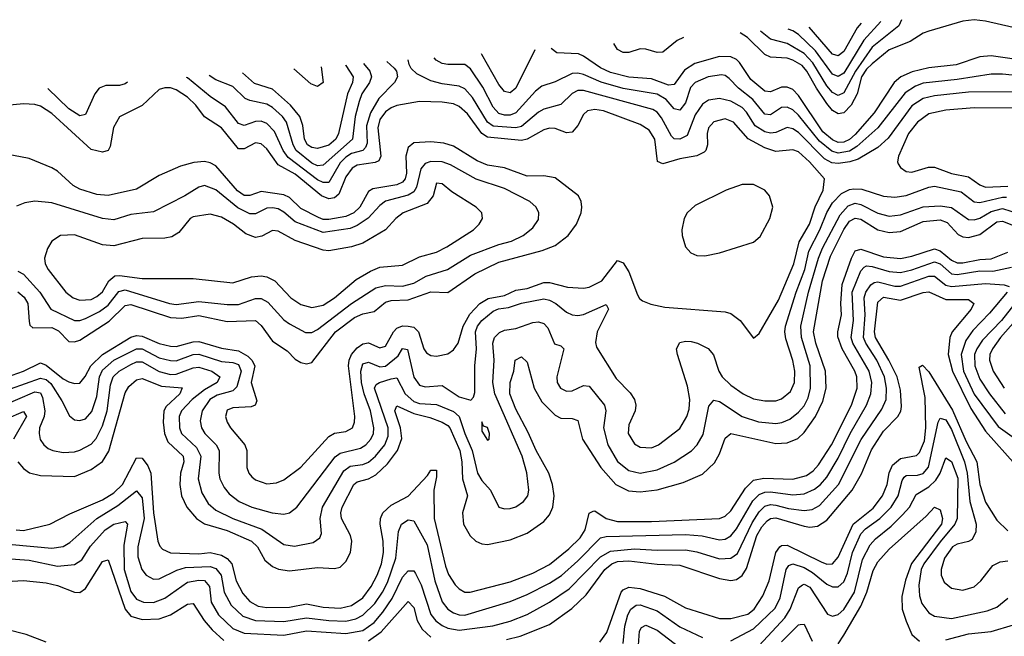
# Model space of a CAD drawing. Header units: inches. Extents: x 1305375 to 1407406, y 744550 to 841633.
# Tile 477 of 509: x 1383377 to 1386857, y 834094 to 836272. Entities that reach past the tile are written whole.
import ezdxf

# ---------------------------------------------------------------- set-up
doc = ezdxf.new("R2010")
doc.units = ezdxf.units.IN
doc.header["$MEASUREMENT"] = 0
doc.layers.add('B3883', color=7, linetype='Continuous')

msp = doc.modelspace()

# ---------------------------------------------------------------- linework, layer by layer
at = {"layer": 'B3883', "color": 5}
for points, elevation in [([(1386930, 836235), (1386790, 836267), (1386750, 836271.5), (1386710, 836267), (1386590, 836232.2), (1386570, 836224.9), (1386524.6, 836195.4), (1386450, 836165.9), (1386390, 836115.7), (1386370, 836097.2), (1386351.7, 836070), (1386337, 836010), (1386315.9, 835970), (1386290, 835942.8), (1386270, 835939.1), (1386250, 835951.8), (1386230, 835976), (1386193, 836030), (1386159.4, 836090), (1386142.1, 836110), (1386110, 836129.7), (1386090, 836136.1), (1386030, 836140.1), (1386010, 836148.7), (1385949.8, 836209.8), (1385923.9, 836225.3)], 1480), ([(1386493.9, 836272.1), (1386483.7, 836250), (1386390, 836174.6), (1386331.1, 836090), (1386290, 836013.8), (1386270, 836004), (1386250, 836014.5), (1386230, 836038.3), (1386180.1, 836120.1), (1386150, 836152.8), (1386090, 836188.3), (1386030, 836203.9), (1385995.2, 836231.2)], 1460), ([(1386420.6, 836266.1), (1386360.2, 836199.8), (1386290, 836083), (1386270, 836071.3), (1386250, 836080.3), (1386190, 836162.7), (1386130, 836220.4), (1386110, 836233.1), (1386092.6, 836239.2)], 1440), ([(1386351.5, 836260.4), (1386337.1, 836242.9), (1386290, 836159.9), (1386270, 836144.3), (1386250, 836149.9), (1386166.9, 836245.3)], 1420), ([(1385722.7, 836208.8), (1385701.2, 836198.8), (1385650, 836158), (1385630, 836156), (1385590, 836167.9), (1385570, 836169), (1385530, 836156.6), (1385510, 836156.8), (1385490, 836167.4), (1385476.6, 836188.6)], 1480), ([(1386950, 836124.4), (1386810, 836144.9), (1386770, 836140.5), (1386687.1, 836112.9), (1386590, 836101.8), (1386531.7, 836088.3), (1386491.7, 836070), (1386467.2, 836050), (1386397, 835943), (1386330, 835866.5), (1386310, 835848.7), (1386290, 835839), (1386270, 835838.6), (1386250, 835847.2), (1386216, 835876), (1386130, 836004.1), (1386110, 836025.7), (1386090, 836034.2), (1386070, 836033.7), (1386030, 836016.8), (1386010, 836019.4), (1385960.7, 836060.7), (1385921.2, 836121.2), (1385910, 836132), (1385890, 836140.9), (1385850, 836142.7), (1385762.9, 836117.1), (1385726.2, 836093.8), (1385690, 836043.6), (1385670, 836040.7), (1385610, 836063.4), (1385530, 836068.6), (1385465.4, 836085.4), (1385430, 836101.7), (1385370, 836143.6), (1385351.4, 836151.4), (1385275.1, 836155.1), (1385255, 836170.6)], 1520), ([(1386930, 836071.9), (1386850, 836079.9), (1386810, 836080.1), (1386690, 836060.6), (1386570, 836047.7), (1386542.5, 836037.5), (1386506.4, 836013.6), (1386410.1, 835890), (1386335.9, 835824.1), (1386310, 835808.3), (1386270, 835801), (1386247.9, 835807.9), (1386203.5, 835843.5), (1386130, 835935), (1386110, 835953.7), (1386090, 835963.6), (1386070, 835961.8), (1386030, 835935.8), (1386010, 835938.7), (1385968.2, 835990), (1385917.1, 836030), (1385884.9, 836064.9), (1385870, 836074.8), (1385857.1, 836077.1), (1385810, 836070.3), (1385764.1, 836050), (1385747.9, 836032.1), (1385730, 835977.9), (1385710, 835952.5), (1385690, 835957), (1385661.7, 835990), (1385630, 836008.7), (1385510, 836028.6), (1385431.5, 836051.5), (1385370, 836078.9), (1385350, 836083.4), (1385330, 836082.1), (1385270, 836052.4), (1385222.6, 836037.4), (1385200.5, 836019.5), (1385130, 835943.1), (1385110, 835935.2), (1385090, 835934.5), (1385070, 835940.5), (1385050, 835963.4), (1385013.5, 836033.5), (1384970, 836099.1), (1384950, 836113.8), (1384890, 836113.5), (1384870, 836116.9), (1384848.8, 836128.8), (1384841.4, 836137.7)], 1540), ([(1385197.1, 836166), (1385130, 836030.5), (1385110, 836014.1), (1385090, 836018.4), (1385070, 836042.8), (1385010, 836149.4), (1385008.6, 836151)], 1520), ([(1384674.3, 836124.4), (1384700.8, 836100.8), (1384708.6, 836090), (1384712.1, 836070), (1384702.1, 836050), (1384645.8, 835994.2), (1384616.6, 835943.4), (1384602.9, 835897.1), (1384604.6, 835835.4), (1384599.6, 835820.4), (1384590, 835810), (1384550, 835799), (1384530, 835786.7), (1384510, 835766.4), (1384470, 835697.3), (1384450, 835696.5), (1384430, 835706.7), (1384325.9, 835785.9), (1384307.6, 835810), (1384277.1, 835877.1), (1384250, 835905.5), (1384230, 835913.5), (1384210, 835912.5), (1384170, 835898.2), (1384150, 835905.6), (1384104.8, 835964.8), (1384050, 836000.5), (1383970, 836066.7), (1383966.8, 836068.2)], 1560), ([(1384592.5, 836117.9), (1384614.7, 836090), (1384620.1, 836070), (1384613.2, 836050), (1384586.5, 836010), (1384576.6, 835983.4), (1384563.1, 835930), (1384552.6, 835850), (1384450, 835758.4), (1384430, 835755.9), (1384410, 835765.6), (1384354.3, 835810), (1384343, 835830), (1384319.8, 835910), (1384306.1, 835930), (1384270, 835962.1), (1384250, 835973.4), (1384190, 835986.4), (1384174.2, 835994.2), (1384130, 836036), (1384070, 836060.1), (1384046.5, 836074.5)], 1540), ([(1384529, 836112.9), (1384529.8, 836110), (1384555.6, 836070), (1384552.9, 836050), (1384535.3, 836010), (1384504.1, 835870), (1384493.9, 835850), (1384470, 835829.4), (1384430, 835816.7), (1384410, 835820.1), (1384394.4, 835830), (1384383.8, 835850), (1384378.2, 835898.2), (1384366.5, 835930), (1384333.6, 835970), (1384270, 836026.4), (1384206.9, 836046.9), (1384164.5, 836083.9)], 1520), ([(1384442.6, 836106), (1384449.5, 836050.5), (1384430, 836036), (1384405.9, 836045.9), (1384345.8, 836098.3)], 1480), ([(1386910, 836017.9), (1386730, 836016.2), (1386610, 836002.7), (1386570, 835994.2), (1386530, 835968), (1386446.3, 835853.7), (1386410, 835820.3), (1386340.5, 835779.5), (1386310.5, 835769.5), (1386270, 835764.2), (1386246.9, 835766.9), (1386220.9, 835780.9), (1386130, 835873.6), (1386110, 835887.2), (1386090, 835891.3), (1386050, 835873.4), (1386030, 835870.8), (1386010, 835875.5), (1385976.8, 835896.8), (1385945.9, 835945.9), (1385930, 835962.1), (1385890, 835984.1), (1385850, 835993.8), (1385812, 835988), (1385790, 835973.9), (1385764.5, 835935.5), (1385736.6, 835863.4), (1385710, 835849.6), (1385690, 835851.4), (1385680.8, 835860.8), (1385645.6, 835925.6), (1385630, 835945.4), (1385614.6, 835954.6), (1385370, 836022.5), (1385350, 836021.6), (1385330, 836011.9), (1385290, 835973), (1385230, 835956.2), (1385210, 835945.3), (1385150, 835894.8), (1385130, 835890), (1385050, 835895.9), (1385030, 835910), (1384976.9, 835996.9), (1384950, 836027.4), (1384930, 836037.8), (1384870, 836045.9), (1384830, 836056.7), (1384781, 836081), (1384760.3, 836100.3), (1384753.7, 836113.7), (1384750.1, 836130.4)], 1560), ([(1383350, 835015.9), (1383390, 835030.1), (1383450, 835059.7), (1383470, 835051.8), (1383530, 835003.3), (1383550, 834992.5), (1383570, 834986.5), (1383590, 834988.3), (1383608.7, 835011.3), (1383628.6, 835050), (1383669, 835090), (1383770, 835150.3), (1383790, 835156), (1383810, 835153.9), (1383870, 835127.8), (1383910, 835119.4), (1383930, 835117.3), (1383990, 835134.4), (1384010, 835135.8), (1384090, 835112.4), (1384150, 835102.6), (1384183.2, 835083.2), (1384197.4, 835070), (1384208.3, 835050), (1384195.5, 834990), (1384214.7, 834925.3), (1384209.1, 834910.9), (1384195, 834905), (1384130, 834900.6), (1384110, 834892.9), (1384103.8, 834870), (1384110, 834850.6), (1384121.6, 834830), (1384172.9, 834770), (1384179.2, 834750), (1384180.1, 834690), (1384186.6, 834670), (1384197.1, 834657.1), (1384210, 834646.3), (1384250, 834632.5), (1384284.2, 834635.8), (1384310, 834647.1), (1384370, 834690.9), (1384470, 834799.4), (1384490, 834811.4), (1384530, 834817.3), (1384552.7, 834830), (1384560.4, 834850), (1384561.5, 834870), (1384539.5, 835050), (1384541.1, 835070), (1384549.1, 835090), (1384570, 835113.2), (1384590, 835127.2), (1384610, 835130.1), (1384650, 835113.3), (1384670, 835118.7), (1384698.3, 835170), (1384710, 835182.8), (1384730, 835190.3), (1384750, 835189.8), (1384770, 835185.5), (1384786.1, 835170), (1384805.2, 835110), (1384815.3, 835095.3), (1384830, 835086.3), (1384850, 835084.1), (1384890, 835092), (1384910, 835105.5), (1384926.1, 835130), (1384944, 835190), (1384967.8, 835232.2), (1385003.5, 835270), (1385032.3, 835287.7), (1385090, 835298.1), (1385130, 835316.6), (1385170, 835323), (1385230, 835344.2), (1385250, 835343.4), (1385312.8, 835327.2), (1385370, 835323.8), (1385390, 835327.5), (1385434, 835350), (1385490, 835421.7), (1385510, 835413), (1385530, 835381), (1385560.3, 835300.3), (1385567.2, 835287.2), (1385578.6, 835278.6), (1385607.1, 835267.1), (1385657.1, 835257.1), (1385870, 835240.1), (1385890, 835234.8), (1385922.9, 835210), (1385970, 835147.7), (1385990, 835163.8), (1386058.7, 835281.3), (1386113, 835410), (1386132.1, 835487.9), (1386167.9, 835550), (1386188.9, 835611.1), (1386217.1, 835670), (1386221.6, 835710), (1386168.6, 835770), (1386130, 835804.9), (1386110, 835812.3), (1386050, 835806.8), (1386010, 835819.1), (1385951.7, 835851.7), (1385899.6, 835910), (1385870, 835921.6), (1385830, 835911.9), (1385811.2, 835890), (1385806.4, 835870), (1385807.9, 835830), (1385802.2, 835810), (1385796, 835804), (1385770, 835791.6), (1385710, 835781.2), (1385650, 835762.4), (1385631.7, 835771.7), (1385621.9, 835850), (1385602.1, 835882.1), (1385570, 835902.1), (1385440.4, 835950), (1385410, 835955.1), (1385384.1, 835950), (1385370, 835937), (1385350, 835898.3), (1385330, 835875.3), (1385310, 835872.8), (1385270, 835887.6), (1385250, 835889.2), (1385230, 835883.3), (1385170.1, 835850), (1385150, 835845.7), (1385030, 835857.1), (1385010, 835870.6), (1384960, 835940), (1384930, 835965.4), (1384910, 835975), (1384870, 835981.3), (1384790, 835983.6), (1384710, 835968.9), (1384690, 835961.2), (1384670, 835946.6), (1384650, 835919), (1384642.8, 835890), (1384653.2, 835790), (1384645.9, 835774.1), (1384632.7, 835767.3), (1384570, 835757.8), (1384552.5, 835747.5), (1384530, 835717.5), (1384504.3, 835655.7), (1384490, 835643.1), (1384470, 835639.1), (1384444, 835650), (1384350, 835726.5), (1384290, 835759.9), (1384250, 835816.4), (1384230, 835834), (1384210, 835837.5), (1384170, 835815.6), (1384150, 835815.4), (1384090, 835890.7), (1384030, 835928.8), (1383999.3, 835970), (1383970, 835998.1), (1383930, 836024.5), (1383910, 836031.1), (1383890, 836031.8), (1383870, 836025.2), (1383810, 835968.6), (1383730, 835928.8), (1383708.8, 835891.2), (1383696.3, 835823.7), (1383689.5, 835810.5), (1383670, 835804.4), (1383630, 835814.2), (1383490, 835940.9), (1383450, 835966.8), (1383430, 835972.7), (1383390, 835974.5), (1383170, 835953.7)], 1580), ([(1383758.4, 836051.6), (1383750, 836045.2), (1383730, 836039.7), (1383680.8, 836039.2), (1383658.2, 836030), (1383641.9, 836010), (1383610, 835937.4), (1383590, 835932.3), (1383550, 835957), (1383476.7, 836029.2)], 1560), ([(1387010, 835959.8), (1386750, 835960.4), (1386650, 835952.5), (1386590, 835939.6), (1386550, 835910.7), (1386518.6, 835870), (1386482.6, 835790), (1386479.4, 835770), (1386482.4, 835762.4), (1386489.6, 835749.6), (1386510, 835736.3), (1386530, 835733.8), (1386589.1, 835750.9), (1386610, 835750.7), (1386670, 835729.2), (1386730, 835717.3), (1386770, 835688.3), (1386790, 835680.3), (1386870, 835683.8)], 1580), ([(1383370, 835310.7), (1383392.3, 835292.3), (1383405.8, 835270), (1383410, 835205.5), (1383413, 835193), (1383423.3, 835183.3), (1383490, 835185.3), (1383513.5, 835173.5), (1383550, 835135.4), (1383570, 835133.7), (1383590, 835140.4), (1383693.1, 835206.9), (1383750, 835262.5), (1383770, 835265.7), (1383910, 835219.7), (1383950, 835217.6), (1384010, 835226.7), (1384110, 835206.2), (1384210, 835209.1), (1384230, 835192.2), (1384270, 835137.1), (1384322.1, 835102.1), (1384350, 835073), (1384370, 835060.8), (1384390, 835057), (1384410, 835061.4), (1384492.7, 835170), (1384560, 835220), (1384590, 835233.7), (1384630, 835241.9), (1384670, 835274.9), (1384690, 835280.1), (1384750, 835282.9), (1384830, 835310.9), (1384890, 835308.8), (1384985, 835375), (1385070, 835415.3), (1385223.2, 835456.8), (1385270, 835474.3), (1385315.2, 835510), (1385344.7, 835550), (1385361.1, 835590), (1385363.7, 835610), (1385361.6, 835630), (1385351.8, 835650), (1385270, 835713.1), (1385230, 835720.9), (1385170, 835719.9), (1385090, 835748.3), (1385030, 835758.3), (1384993.4, 835773.4), (1384910, 835825.7), (1384876.5, 835836.4), (1384830, 835840.3), (1384770, 835837.6), (1384750, 835821), (1384742.1, 835790), (1384743.7, 835730), (1384739.4, 835710), (1384730, 835698.5), (1384710, 835689.3), (1384624.9, 835675.1), (1384610, 835665.5), (1384579.3, 835610), (1384557.8, 835590), (1384530, 835577.1), (1384470, 835566.9), (1384450, 835566.6), (1384433, 835573), (1384370, 835605.2), (1384330, 835643.9), (1384310, 835654), (1384230, 835665.4), (1384190, 835650.8), (1384170, 835651.3), (1384147.2, 835667.2), (1384070, 835755.8), (1384050, 835766.9), (1384030, 835771), (1383992.1, 835767.9), (1383944.9, 835755.1), (1383870, 835722.1), (1383790, 835673.5), (1383690, 835651.1), (1383650, 835654.3), (1383590, 835673.3), (1383566.3, 835686.3), (1383510, 835737.5), (1383490, 835749.2), (1383410, 835781.7), (1383330, 835796.9)], 1620), ([(1383370, 835383.6), (1383390, 835373.8), (1383448.2, 835310), (1383486.6, 835250), (1383570, 835209.7), (1383590, 835210.1), (1383610, 835216.7), (1383659.2, 835240.8), (1383690, 835263.9), (1383727.8, 835312.2), (1383750, 835318.2), (1383906.2, 835270), (1383930, 835266.4), (1384010, 835276.8), (1384110, 835265.5), (1384150, 835266), (1384210, 835287.2), (1384230, 835287.1), (1384253.9, 835273.9), (1384310, 835211.8), (1384330, 835197.3), (1384387.5, 835167.6), (1384410, 835167.7), (1384430, 835178.2), (1384550, 835270.1), (1384635.3, 835324.7), (1384670, 835333), (1384730, 835330.4), (1384770, 835341.4), (1384813.9, 835366.1), (1384889, 835390), (1384970, 835440.6), (1385070, 835478.4), (1385115.4, 835490), (1385156.8, 835510), (1385190, 835536.9), (1385210, 835566.7), (1385211.4, 835590), (1385202.2, 835610), (1385180.4, 835630), (1385090, 835676.3), (1384990, 835708.4), (1384899.9, 835759.9), (1384870, 835769.6), (1384830, 835771.7), (1384810, 835764.1), (1384794.1, 835745.9), (1384778.9, 835681.1), (1384770, 835664.4), (1384750, 835652.8), (1384669.4, 835630.6), (1384650, 835616), (1384608.9, 835571.1), (1384570, 835545.1), (1384544.9, 835535.1), (1384450, 835520.6), (1384350, 835558.6), (1384310, 835592.8), (1384290, 835604.4), (1384270, 835608.1), (1384250, 835606.3), (1384210, 835586), (1384190, 835585.8), (1384147.4, 835607.4), (1384070, 835670.8), (1384030, 835686.8), (1384010, 835680.8), (1383960.7, 835650), (1383850, 835593), (1383770, 835583.7), (1383710, 835564.9), (1383670, 835569.5), (1383490, 835625.8), (1383430, 835630.6), (1383394.8, 835625.2), (1383366, 835614)], 1640), ([(1383290, 834949.8), (1383450, 835005.9), (1383470, 835001), (1383486.8, 834986.8), (1383525.7, 834925.7), (1383552.4, 834872.4), (1383570, 834859), (1383590, 834855.8), (1383610, 834861.9), (1383632.2, 834887.8), (1383650, 834941.5), (1383659.3, 835010), (1383670, 835033.9), (1383710, 835069.8), (1383790, 835109.2), (1383810, 835109.4), (1383870, 835077.1), (1383910, 835067.8), (1383930, 835066.6), (1383990, 835090), (1384010, 835091.2), (1384090, 835065.1), (1384130, 835060.8), (1384150, 835053.8), (1384159.4, 835030), (1384144.4, 834975.6), (1384130, 834960.8), (1384074.4, 834945.6), (1384049.4, 834930), (1384021.8, 834890), (1384015.2, 834855.2), (1384018.9, 834830), (1384031.7, 834810), (1384071.3, 834770), (1384082, 834750), (1384080.5, 834670), (1384084, 834650), (1384099.3, 834619.3), (1384117.2, 834597.2), (1384152.4, 834570), (1384197.2, 834550), (1384269.4, 834530.6), (1384310, 834525.9), (1384330, 834530.7), (1384356.7, 834550), (1384491.5, 834728.5), (1384510, 834741.1), (1384582, 834758), (1384600.6, 834770), (1384618, 834790), (1384626.9, 834810), (1384628.4, 834830), (1384616.6, 834890), (1384594.5, 834950), (1384585.2, 834990), (1384582.2, 835030), (1384590, 835056.1), (1384610, 835062.7), (1384650, 835046.3), (1384670, 835047.7), (1384715.1, 835084.9), (1384730, 835111.1), (1384747.3, 835107.3), (1384769.6, 835009.6), (1384790, 834981.6), (1384810, 834975.6), (1384870, 834980.5), (1384930, 834939.5), (1384971.4, 834928.6), (1384981.4, 834938.6), (1384985.3, 834954.7), (1384985.6, 835050), (1384991.7, 835110), (1384987.9, 835170), (1384995.5, 835190), (1385010.8, 835210), (1385050, 835242.6), (1385069.6, 835250.4), (1385105, 835255), (1385150, 835270.8), (1385230, 835285.6), (1385250, 835281.5), (1385271.8, 835270), (1385310, 835239.1), (1385330, 835229.6), (1385350, 835227.3), (1385370, 835231.3), (1385450, 835265.5), (1385457.8, 835250), (1385418.5, 835170), (1385412.1, 835132.1), (1385415.1, 835115.1), (1385485.2, 835005.2), (1385534.2, 834954.2), (1385550.1, 834930), (1385554.7, 834910), (1385552.5, 834890), (1385530, 834840.5), (1385527.5, 834810), (1385550, 834773.7), (1385570, 834762), (1385610, 834759.6), (1385635, 834770), (1385710, 834828.1), (1385735.2, 834870), (1385743.4, 834896.6), (1385745.4, 834930), (1385737.8, 834977.8), (1385701.9, 835090), (1385698.8, 835110), (1385710, 835132.4), (1385730, 835137.1), (1385750, 835135.8), (1385772.4, 835130), (1385810.6, 835110.6), (1385828.6, 835088.6), (1385847.4, 835030), (1385860.3, 835010), (1385890, 834981.5), (1385933.7, 834950), (1385970, 834933.3), (1386010, 834925.3), (1386050, 834925.9), (1386070, 834932.5), (1386101.5, 834958.5), (1386115.7, 834990), (1386116.4, 835030), (1386110, 835068), (1386085.1, 835145.1), (1386081.7, 835170), (1386084.1, 835190), (1386121.6, 835310), (1386151.7, 835390), (1386166.1, 835453.9), (1386204.8, 835530), (1386229.3, 835590.7), (1386250, 835625.1), (1386282.1, 835657.9), (1386310, 835672.6), (1386324.8, 835675.2), (1386353.4, 835673.4), (1386430, 835648.7), (1386470, 835644.8), (1386510, 835650.8), (1386590, 835681.1), (1386610, 835683.8), (1386704.3, 835664.3), (1386750, 835629.1), (1386770, 835626.3), (1386850, 835645.5), (1386864.8, 835644.8)], 1560), ([(1383310, 834905.4), (1383430, 834957.8), (1383450, 834954.4), (1383457.4, 834937.4), (1383465.5, 834890), (1383463.4, 834870), (1383446.9, 834830), (1383445.1, 834810), (1383449.6, 834789.6), (1383462.3, 834770), (1383477.8, 834757.8), (1383494.4, 834750), (1383530, 834743.4), (1383570, 834745.2), (1383590, 834751), (1383630, 834772.2), (1383647.7, 834792.3), (1383670, 834837.2), (1383686.4, 834890), (1383698.2, 834981.8), (1383707.3, 835010), (1383727.9, 835030), (1383770, 835054.1), (1383790, 835064.1), (1383810, 835063), (1383870, 835029.8), (1383910, 835018.8), (1383930, 835019.9), (1383990, 835042.5), (1384010, 835044.8), (1384055.7, 835030), (1384083.9, 835010), (1384074.4, 834990), (1384030, 834964.7), (1383986.5, 834930), (1383948.6, 834890), (1383941.1, 834870), (1383942, 834830), (1383948.4, 834810), (1384001.2, 834761.2), (1384016.8, 834730), (1384007.2, 834650), (1384020.5, 834600.5), (1384043.1, 834563), (1384070, 834539.3), (1384130.5, 834510.5), (1384232.7, 834472.7), (1384310, 834418.3), (1384347.7, 834412.3), (1384414.1, 834425.9), (1384437.9, 834442.1), (1384443.4, 834456.6), (1384438.3, 834510), (1384447.4, 834550), (1384522, 834678), (1384545.4, 834694.5), (1384590, 834700.9), (1384610, 834708.8), (1384634.9, 834730), (1384667.3, 834770), (1384679.4, 834800.6), (1384679.7, 834830), (1384631, 834970), (1384636.8, 834983.2), (1384648.7, 834990), (1384690, 835003.8), (1384710, 835006.7), (1384738.9, 834950), (1384770, 834923.8), (1384790, 834916.8), (1384850, 834913.4), (1384910, 834887.8), (1384930, 834870.5), (1384949.8, 834810), (1384975.9, 834750), (1384995, 834670), (1385010, 834644.8), (1385040.6, 834610), (1385070, 834550.4), (1385090, 834543.9), (1385110, 834545), (1385130, 834551.1), (1385157.8, 834570), (1385172.5, 834590), (1385176.2, 834610), (1385168.8, 834671.2), (1385153, 834730), (1385056, 834950), (1385049.1, 834990), (1385053.3, 835070), (1385049.3, 835130), (1385055, 835150), (1385072.4, 835167.6), (1385090, 835176), (1385130, 835181), (1385190, 835203), (1385210, 835204.5), (1385230, 835198.6), (1385243.3, 835183.3), (1385267.2, 835127.2), (1385290, 835119.7), (1385300.7, 835110), (1385275.6, 835010), (1385276.8, 834990), (1385288.3, 834970), (1385310, 834959.6), (1385330, 834961.6), (1385370, 834980.4), (1385390, 834977.6), (1385443.5, 834910), (1385448.1, 834890), (1385440.3, 834830), (1385456, 834770), (1385490, 834711.2), (1385530, 834679.7), (1385570, 834670.5), (1385630, 834681.9), (1385690.5, 834709.5), (1385751.4, 834748.6), (1385771.9, 834770), (1385793.1, 834806.9), (1385812.6, 834907.4), (1385830, 834928.7), (1385850, 834922.9), (1385930, 834870.4), (1385988.5, 834851.5), (1386050, 834845.5), (1386071.1, 834848.9), (1386098.6, 834861.4), (1386130, 834885.2), (1386150, 834908.1), (1386163.5, 834936.5), (1386172.2, 834970), (1386171.2, 835050), (1386140.6, 835150), (1386137.9, 835190), (1386165.3, 835310), (1386200.6, 835430), (1386214.6, 835465.4), (1386277, 835583), (1386305.5, 835614.5), (1386330, 835623.7), (1386350, 835619.6), (1386410, 835588.8), (1386450, 835578.1), (1386490, 835582.3), (1386570, 835610.6), (1386630, 835614.7), (1386670, 835608.7), (1386730, 835566.9), (1386750, 835565.4), (1386770, 835570.9), (1386810, 835594.6), (1386850, 835605.7), (1386910, 835586)], 1540), ([(1383370.7, 834710.7), (1383390, 834686.6), (1383411.5, 834671.5), (1383450, 834662.3), (1383570, 834658.4), (1383630, 834682.8), (1383670, 834711), (1383691.9, 834748.1), (1383750, 834954.5), (1383763.2, 834976.8), (1383790, 835000.3), (1383810, 835004.3), (1383877.8, 834977.8), (1383951.2, 834971.2), (1383942.5, 834950), (1383894.6, 834905.4), (1383886.8, 834890), (1383883.5, 834850), (1383889, 834810), (1383900.5, 834780.5), (1383954.9, 834730), (1383956.6, 834710), (1383945.7, 834670), (1383942.4, 834630), (1383948.7, 834590), (1383967.7, 834550), (1384002.2, 834510), (1384030, 834491.1), (1384110, 834468.2), (1384196.1, 834430), (1384217, 834410), (1384243, 834363), (1384270, 834340.1), (1384291.1, 834331.1), (1384330, 834325), (1384430, 834337.4), (1384490, 834333), (1384510, 834337.7), (1384530, 834357.7), (1384545.8, 834390), (1384550.6, 834430), (1384545.6, 834450), (1384514.4, 834510), (1384511.4, 834530), (1384516.5, 834550), (1384557.9, 834630), (1384570, 834639.9), (1384610, 834650.1), (1384635.1, 834664.9), (1384677, 834703), (1384712.3, 834750), (1384727.3, 834792.7), (1384722.3, 834830), (1384702.9, 834890), (1384710, 834908.6), (1384770, 834881.2), (1384827, 834867), (1384870.1, 834850), (1384890, 834839.2), (1384897, 834830), (1384932.2, 834750), (1384939.2, 834710), (1384941.4, 834650), (1384959.2, 834590), (1384941.4, 834530), (1384945.6, 834490), (1384968.6, 834448.6), (1384988.7, 834430), (1385010, 834420.6), (1385030, 834418.5), (1385110, 834434.8), (1385170, 834458.2), (1385230, 834499.8), (1385250, 834523.5), (1385261.3, 834550), (1385265.4, 834590), (1385260.5, 834630), (1385247.3, 834670), (1385202.2, 834750), (1385174.2, 834814.2), (1385130, 834896.1), (1385109.7, 834950), (1385109.9, 834990), (1385123.4, 835030), (1385128.6, 835070), (1385150, 835081.5), (1385170, 835062), (1385195.4, 834970), (1385222.4, 834922.4), (1385270, 834874.7), (1385290, 834864.6), (1385330, 834863.7), (1385350, 834855.9), (1385365.9, 834790), (1385430.4, 834690), (1385483.6, 834630), (1385528.3, 834608.3), (1385570, 834604.4), (1385630, 834611.4), (1385722.3, 834637.7), (1385790, 834667), (1385832.9, 834707.1), (1385850, 834738.2), (1385870, 834793.6), (1385889.9, 834810.1), (1386050, 834775.1), (1386090, 834777.1), (1386127.3, 834792.7), (1386150, 834813.9), (1386190, 834870.6), (1386215.5, 834924.5), (1386226.9, 834970), (1386225.1, 835030), (1386191.1, 835130), (1386182.3, 835170), (1386214.9, 835350), (1386243.1, 835436.9), (1386289.3, 835530.7), (1386310, 835560.3), (1386330, 835570.8), (1386350, 835567.9), (1386410, 835530.3), (1386450, 835520), (1386490, 835523.8), (1386570, 835558.8), (1386630, 835564.6), (1386655.6, 835555.6), (1386693.4, 835513.4), (1386710, 835504.6), (1386730, 835502.4), (1386770, 835513.2), (1386830, 835557.7), (1386850, 835560.9), (1386890, 835545.7)], 1520), ([(1383364.2, 834470), (1383390, 834468.2), (1383483.6, 834490), (1383553.7, 834526.3), (1383670, 834576.3), (1383710, 834601.3), (1383740.1, 834630), (1383790, 834723.9), (1383810, 834723.6), (1383830, 834696.2), (1383840.4, 834670), (1383850.2, 834530.2), (1383865, 834430), (1383871.9, 834411.9), (1383881.4, 834401.4), (1383910, 834389.3), (1384010, 834384.9), (1384050, 834389.8), (1384090, 834381.2), (1384110, 834368.3), (1384126.9, 834350), (1384141.8, 834290), (1384165.2, 834245.2), (1384190, 834216.9), (1384220.3, 834200.3), (1384250, 834195.8), (1384330, 834197.1), (1384390, 834208.7), (1384450, 834196.8), (1384510, 834193.6), (1384550, 834202.7), (1384589.5, 834230), (1384618.9, 834270), (1384640.3, 834310), (1384655.1, 834350), (1384662.5, 834390), (1384661.6, 834430), (1384651.4, 834490), (1384652, 834510), (1384660.5, 834530), (1384690, 834557.3), (1384750.4, 834589.6), (1384817.9, 834662.1), (1384830, 834680.8), (1384850, 834680.7), (1384850, 834657.2), (1384840.8, 834610), (1384842, 834510), (1384882.3, 834342.3), (1384892.8, 834312.8), (1384916.3, 834276.3), (1384930, 834261.9), (1384950, 834250.1), (1384969.5, 834249.5), (1385110, 834286.3), (1385190, 834316.6), (1385250, 834348), (1385317.4, 834402.6), (1385358.1, 834441.9), (1385375.2, 834470), (1385390, 834528.9), (1385404, 834536), (1385410, 834537.2), (1385450, 834510), (1385490, 834499.8), (1385610, 834499), (1385850, 834510.1), (1385870, 834518.9), (1385890, 834537.4), (1385942.4, 834617.6), (1385970, 834645.6), (1386006.9, 834653.1), (1386110, 834649.2), (1386157.8, 834662.2), (1386181.3, 834678.7), (1386200.5, 834699.5), (1386246.6, 834770), (1386316.7, 834910), (1386336.8, 834970), (1386335.8, 835010), (1386328.9, 835030), (1386284.4, 835110), (1386268.3, 835151.7), (1386268.1, 835170), (1386281, 835230), (1386278.6, 835270), (1386283.5, 835336.5), (1386316.6, 835430), (1386330, 835456), (1386350, 835461.4), (1386430, 835434.7), (1386490, 835428.6), (1386530, 835436.6), (1386610, 835462.4), (1386630, 835456), (1386670, 835422.2), (1386690, 835413.8), (1386710, 835412.9), (1386770, 835425.3), (1386810, 835426.9), (1386870, 835451.4)], 1480), ([(1383350, 834418.4), (1383490, 834405.6), (1383530, 834411), (1383554.4, 834425.6), (1383649.1, 834510), (1383723.4, 834556.6), (1383790, 834608.4), (1383810, 834583.6), (1383817.1, 834510), (1383794.9, 834410), (1383794.8, 834374.8), (1383808.4, 834330), (1383823.3, 834310), (1383850, 834296.1), (1383870, 834297.5), (1383932, 834328), (1383962.6, 834337.4), (1384050, 834340.3), (1384070, 834333), (1384089.2, 834310), (1384099.8, 834250), (1384124.2, 834204.2), (1384165.7, 834165.7), (1384210, 834149.8), (1384310, 834146.5), (1384390, 834158.9), (1384470, 834149.4), (1384530, 834148), (1384564.5, 834155.5), (1384590, 834169.2), (1384632, 834210), (1384659.7, 834250), (1384676.4, 834283.6), (1384705.9, 834370), (1384716, 834464), (1384725.9, 834490), (1384750, 834505.7), (1384770, 834502.2), (1384817, 834417), (1384843.6, 834290), (1384870, 834215.9), (1384890, 834190.1), (1384910, 834176.8), (1384930, 834169.5), (1384950, 834168.8), (1385110, 834216.7), (1385170, 834241.1), (1385250, 834281.4), (1385291.3, 834308.7), (1385350, 834360.8), (1385430, 834441.7), (1385450, 834446.5), (1385730, 834453.1), (1385788.5, 834448.5), (1385850, 834435.3), (1385870, 834437.1), (1385890, 834448.9), (1385910, 834474.2), (1385967.9, 834572.1), (1385990, 834594.9), (1386010, 834602.6), (1386030, 834603.9), (1386110, 834594.1), (1386150, 834597.4), (1386186.5, 834613.5), (1386207.5, 834630), (1386230, 834656), (1386270, 834723.7), (1386312.1, 834810), (1386369.9, 834910), (1386385.1, 834950), (1386388.2, 834990), (1386378.9, 835030), (1386321.4, 835130), (1386315.3, 835150), (1386323.8, 835210), (1386319.1, 835310), (1386350, 835385), (1386362.1, 835397.9), (1386370, 835402.1), (1386390, 835400.5), (1386450, 835382.9), (1386490, 835378.9), (1386530, 835388.4), (1386610, 835417.1), (1386630, 835409.5), (1386670, 835375), (1386690, 835371.9), (1386770, 835385.5), (1386816.2, 835383.8), (1386882.6, 835397.4)], 1460), ([(1383329.2, 834369.2), (1383410, 834362.7), (1383510, 834341.8), (1383570, 834348.1), (1383596, 834364), (1383627.3, 834412.7), (1383678.7, 834470), (1383710, 834490.1), (1383750, 834499.1), (1383757.8, 834490), (1383744.6, 834415.5), (1383745.8, 834330), (1383770, 834252.2), (1383790, 834225.1), (1383814.5, 834214.5), (1383850, 834213.3), (1383890, 834229.3), (1383970, 834285.6), (1384010, 834292.8), (1384030, 834290.6), (1384048.3, 834270), (1384054.1, 834214.1), (1384079.4, 834170), (1384130, 834121.9), (1384170, 834104.8), (1384310, 834097.8), (1384390, 834113.7), (1384530, 834104), (1384590, 834115), (1384630, 834143.1), (1384660.6, 834179.4), (1384692.9, 834227.1), (1384730, 834302.5), (1384750, 834325.7), (1384770, 834324.8), (1384776.1, 834316.1), (1384796.1, 834276.1), (1384830.5, 834170.5), (1384848.1, 834148.1), (1384870, 834132.4), (1384890, 834122.6), (1384930, 834115.1), (1385048.7, 834131.3), (1385110, 834147.8), (1385170, 834171.4), (1385250, 834214), (1385318.6, 834261.4), (1385430, 834374.8), (1385464.8, 834395.2), (1385550, 834402.7), (1385630, 834397.7), (1385730, 834399.5), (1385770, 834392.7), (1385850, 834368), (1385890, 834369.7), (1385913.4, 834386.6), (1385965.2, 834494.8), (1385990, 834533.5), (1386010, 834553.9), (1386030, 834559.8), (1386050, 834557.8), (1386094.6, 834545.4), (1386150, 834538.1), (1386178, 834542), (1386203.6, 834556.4), (1386271.1, 834630), (1386350.9, 834789.1), (1386423.8, 834896.2), (1386438.9, 834930), (1386441, 834970), (1386433.5, 835010), (1386406.5, 835070), (1386367.1, 835130), (1386359, 835150), (1386364.9, 835230), (1386361.7, 835290), (1386367.5, 835310), (1386384.7, 835335.3), (1386396.7, 835343.3), (1386410, 835346.5), (1386470, 835330.3), (1386490, 835330.3), (1386590, 835366.7), (1386610, 835365.7), (1386650, 835334.7), (1386670, 835330), (1386790, 835339.7), (1386856, 835336), (1386873.8, 835330)], 1440), ([(1385097.1, 834082.9), (1385145.7, 834094.3), (1385250, 834135.6), (1385328.3, 834191.7), (1385379.2, 834240.8), (1385445.4, 834330), (1385469.8, 834350.2), (1385490, 834358.3), (1385530, 834360.9), (1385630, 834348.6), (1385710, 834345), (1385850, 834297.7), (1385890, 834291.3), (1385910, 834294.8), (1385930, 834308.7), (1385945.9, 834334.1), (1385982.2, 834450), (1385999.7, 834480.3), (1386018.5, 834501.5), (1386030, 834510.1), (1386050, 834512.8), (1386150, 834483.1), (1386170, 834480.1), (1386196.6, 834483.4), (1386230, 834504.5), (1386319.1, 834610), (1386351.9, 834668.1), (1386387.5, 834752.5), (1386430, 834818.4), (1386480.3, 834870), (1386490.7, 834889.3), (1386493.7, 834906.3), (1386490, 834963.5), (1386478.6, 835010), (1386449.3, 835070), (1386401.3, 835150), (1386397.6, 835170), (1386410, 835274.8), (1386430, 835292.1), (1386490, 835281.9), (1386570, 835308.4), (1386590, 835311), (1386650, 835283.3), (1386730, 835283.8), (1386749.5, 835270), (1386740.3, 835250), (1386673, 835170), (1386664.6, 835150), (1386659, 835090), (1386673.8, 835030), (1386738.7, 834898.7), (1386790, 834818.6), (1386898, 834698)], 1420), ([(1386866.9, 835310), (1386805.1, 835234.9), (1386746.2, 835173.8), (1386721.4, 835138.6), (1386704.6, 835090), (1386712.8, 835030), (1386750, 834949.7), (1386835.2, 834835.2), (1387057, 834677)], 1440), ([(1386893.6, 835270), (1386847, 835210), (1386779.7, 835140.3), (1386759.3, 835110), (1386752.1, 835090), (1386752.6, 835050), (1386770, 835002.7), (1386804.8, 834950), (1386860.4, 834880.4)], 1460), ([(1386949.5, 835270), (1386843.9, 835150), (1386815.1, 835110), (1386806.4, 835090), (1386804.3, 835070), (1386817.7, 835030), (1386857, 834970)], 1480), ([(1385427.2, 834072.8), (1385452.3, 834107.7), (1385502.7, 834250), (1385510, 834258.5), (1385530, 834267.3), (1385570, 834262.8), (1385656.2, 834236.2), (1385730, 834194.3), (1385850, 834157.3), (1385890, 834157.3), (1385950, 834172.4), (1385972.3, 834190), (1386003.6, 834236.4), (1386025.3, 834290), (1386049.7, 834390), (1386063.8, 834410), (1386070, 834414.8), (1386090, 834416.2), (1386210, 834356.6), (1386230, 834349), (1386250, 834350.5), (1386270, 834373.1), (1386322.8, 834490), (1386393.3, 834546.7), (1386426.6, 834590), (1386443.4, 834630), (1386450, 834671.9), (1386461.9, 834698.1), (1386490, 834721.6), (1386546.8, 834733.2), (1386557, 834743), (1386575, 834785), (1386579.8, 834830), (1386577.1, 834937.1), (1386555.5, 835044.5), (1386567.7, 835052.3), (1386590, 835028.2), (1386673.4, 834893.4), (1386722.5, 834782.5), (1386760.3, 834710), (1386770, 834630), (1386790, 834567.4), (1386830, 834504.3), (1386870, 834466.4)], 1380), ([(1383330, 834862.1), (1383390, 834887.9), (1383400.5, 834870), (1383354.8, 834790)], 1520), ([(1385890, 834077.6), (1385970, 834120.6), (1386046.5, 834193.5), (1386064.2, 834230), (1386086.2, 834330), (1386095.5, 834344.5), (1386110, 834350.4), (1386150, 834337.1), (1386179.3, 834319.3), (1386230, 834277.8), (1386250, 834268.4), (1386270, 834268.7), (1386290, 834286.8), (1386302.6, 834317.4), (1386320.3, 834390), (1386350, 834455.9), (1386366.5, 834473.5), (1386417.1, 834510), (1386457, 834550), (1386481.5, 834590), (1386495.4, 834644.6), (1386503.5, 834656.5), (1386510, 834662), (1386550, 834663.4), (1386570, 834669.1), (1386588.9, 834691.1), (1386623.4, 834850), (1386630, 834865), (1386650, 834858.3), (1386670, 834824.4), (1386716.8, 834710), (1386726.2, 834670), (1386735.3, 834570), (1386757.1, 834490), (1386756.7, 834463.3), (1386743.6, 834436.4), (1386730, 834428.4), (1386690, 834419.6), (1386674, 834410), (1386645.2, 834370), (1386633.3, 834330), (1386633.6, 834310), (1386644.7, 834284.7), (1386670, 834264.1), (1386710, 834256.6), (1386750, 834268.9), (1386774.4, 834290), (1386816.1, 834343.9), (1386842.6, 834357.4), (1386870, 834360.4)], 1360), ([(1385990, 834061.4), (1386081.1, 834158.9), (1386100.2, 834190), (1386130, 834265.5), (1386144.1, 834275.9), (1386150, 834277.7), (1386170, 834267.5), (1386232.4, 834172.4), (1386250, 834165.4), (1386270, 834171.6), (1386290, 834188.8), (1386327.7, 834250), (1386355.2, 834364.8), (1386383.4, 834416.6), (1386401.7, 834438.3), (1386457.2, 834482.8), (1386497.5, 834522.5), (1386521.3, 834550), (1386545.1, 834594.9), (1386590, 834622.5), (1386614.6, 834645.4), (1386630, 834670), (1386650, 834725), (1386670, 834711.2), (1386692.2, 834652.2), (1386690.4, 834510), (1386682.5, 834490), (1386630, 834428.2), (1386573.1, 834350), (1386563.3, 834330), (1386554.6, 834274.6), (1386556.8, 834236.8), (1386564.9, 834210), (1386590, 834177), (1386610, 834165.1), (1386670, 834156.5), (1386796.4, 834183.6), (1386830, 834196.6), (1386870, 834228.8)], 1340), ([(1386270, 834067.8), (1386290, 834097.5), (1386350, 834199.9), (1386371.3, 834250), (1386393.7, 834326.3), (1386410, 834356.9), (1386450, 834402.2), (1386581.3, 834518.7), (1386610, 834550.2), (1386630, 834541.3), (1386638.1, 834510), (1386634.9, 834490), (1386529.1, 834350.9), (1386507.2, 834292.8), (1386494.2, 834234.2), (1386496.5, 834190), (1386510, 834147.8), (1386530, 834100.5), (1386557.1, 834077.1)], 1320), ([(1383330, 834287.6), (1383390, 834291.5), (1383470, 834283.4), (1383510, 834273.8), (1383570, 834249.4), (1383590, 834248.4), (1383610, 834262.9), (1383670, 834358.3), (1383690, 834364.4), (1383749.7, 834189.7), (1383770, 834164.8), (1383810, 834153.6), (1383870, 834155.6), (1383910.4, 834169.6), (1383970, 834207.7), (1383990, 834209.4), (1384028.3, 834150), (1384057.2, 834117.2), (1384098.6, 834078.6)], 1420), ([(1384610, 834078.2), (1384654.5, 834110), (1384750, 834216.6), (1384770, 834195.2), (1384781.3, 834150), (1384799.1, 834119.1), (1384830, 834090.8)], 1420), ([(1385510, 834068.9), (1385516.2, 834130), (1385526.3, 834170), (1385536.9, 834190), (1385556.1, 834203.9), (1385570, 834205.1), (1385630, 834184.3), (1385710, 834127.9), (1385790.2, 834090)], 1360), ([(1383470, 834073.8), (1383399.8, 834099.8), (1383330, 834117.5)], 1420), ([(1385561.3, 834030), (1385567.3, 834112.7), (1385574.6, 834125.4), (1385590, 834133.2), (1385630, 834116), (1385730, 834039.3)], 1340), ([(1386070, 834074.9), (1386130, 834134.8), (1386135.6, 834135.6), (1386150, 834136.5), (1386177.4, 834077.4)], 1320), ([(1386650, 834081), (1386730, 834103.1), (1386810, 834110.7), (1386890, 834134.5)], 1320)]:
    msp.add_lwpolyline(points, dxfattribs=dict(at, elevation=elevation))
for points, elevation in [([(1384850, 835694.8), (1384838.4, 835650), (1384817, 835623), (1384732.2, 835590), (1384705.8, 835570), (1384670, 835529.4), (1384590, 835483.1), (1384550, 835470.3), (1384470, 835456.2), (1384450, 835457.9), (1384350, 835492.5), (1384290, 835525.6), (1384270, 835527.3), (1384232.9, 835507.1), (1384210, 835502.7), (1384176, 835515.9), (1384132.1, 835550), (1384090, 835574.6), (1384050, 835585.5), (1383990, 835576), (1383979, 835570), (1383939.7, 835520.3), (1383914.3, 835505.7), (1383890, 835500.9), (1383810, 835499.7), (1383710, 835473), (1383670, 835476.3), (1383570, 835512.4), (1383520.5, 835510), (1383490, 835489.7), (1383475.6, 835464.4), (1383464.5, 835430), (1383467.2, 835410), (1383477.4, 835390), (1383540.4, 835310), (1383566.3, 835290), (1383590, 835280.9), (1383630, 835283.6), (1383650, 835293.8), (1383670, 835311.1), (1383692.5, 835350), (1383712.9, 835367.1), (1383730, 835369), (1383810, 835358.2), (1383990, 835358.4), (1384130, 835342.5), (1384196.5, 835363.5), (1384230, 835367.7), (1384250, 835364), (1384278.1, 835350), (1384335.1, 835290), (1384370, 835265.7), (1384410, 835255.9), (1384450, 835263.5), (1384490, 835289.3), (1384565.9, 835354.1), (1384616.3, 835383.7), (1384650, 835398.1), (1384730, 835404.7), (1384790, 835434.6), (1384850, 835451.3), (1384887.1, 835470), (1384980.3, 835530), (1385000.7, 835550), (1385012.7, 835570), (1385009.8, 835590), (1384989.8, 835610), (1384904.3, 835664.3), (1384870, 835692.9)], 1660), ([(1385930, 835690.4), (1385874.4, 835670), (1385764.2, 835615.8), (1385735.6, 835590), (1385725.4, 835570), (1385717.6, 835530), (1385717.8, 835510), (1385730.2, 835470), (1385748.9, 835448.9), (1385770, 835439.3), (1385798, 835438), (1385850, 835448.8), (1385970, 835486.7), (1385993.5, 835506.5), (1386028.6, 835570), (1386038.3, 835610), (1386026.9, 835650), (1386010, 835670.5), (1385970, 835689.9)], 1620), ([(1385010, 834852), (1385010, 834818.8), (1385030, 834786.5), (1385036.2, 834790), (1385037.2, 834810), (1385030, 834831.5), (1385016.6, 834836.6)], 1560)]:
    msp.add_lwpolyline(points, close=True, dxfattribs=dict(at, elevation=elevation))

doc.saveas('drawing.dxf')
